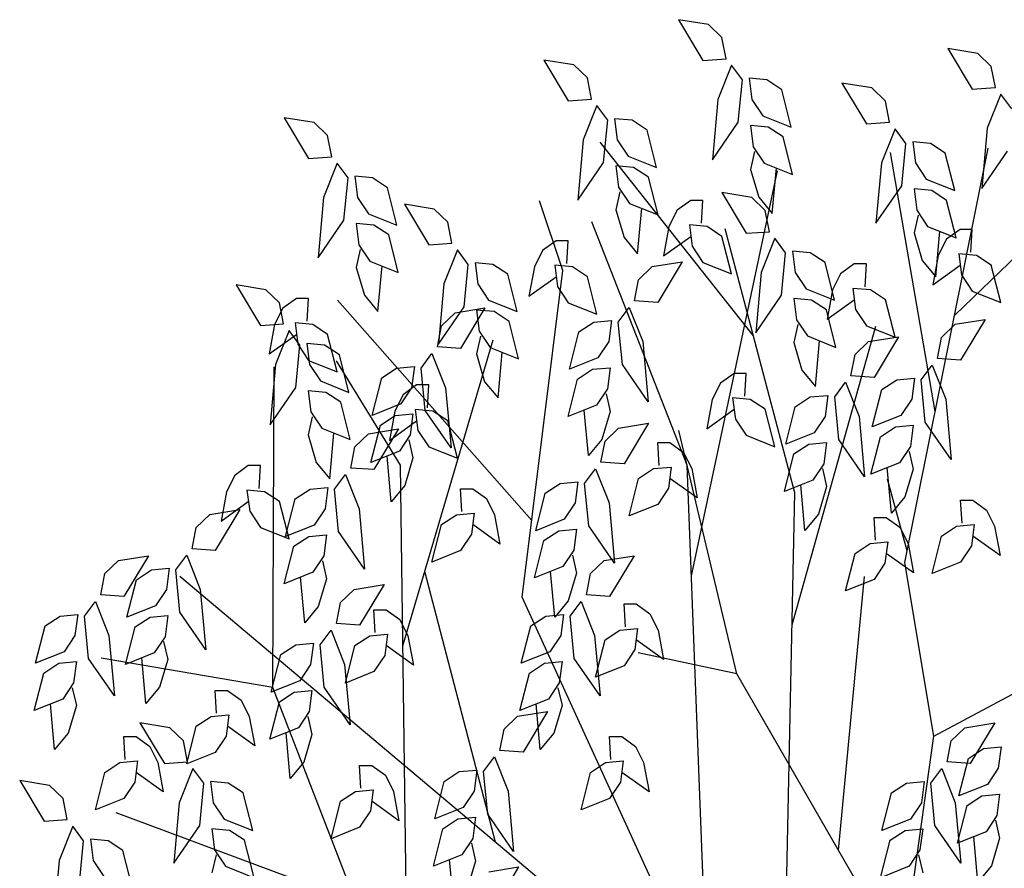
# Model space of a CAD drawing. Header units: metres. Extents: x -54 to 109, y -117 to 84.
# Tile 637 of 656: x 46.56 to 53.61, y 77.92 to 84.01. Entities that reach past the tile are written whole.
import ezdxf

# ---------------------------------------------------------------- set-up
doc = ezdxf.new("R2010")
doc.units = ezdxf.units.M
doc.layers.add('N-WE-GR-BOOM-SD', color=90, linetype='Continuous', lineweight=25)

# ---------------------------------------------------------------- blocks, each defined once
blk = doc.blocks.new('SGR-BOOM_S08_C_ZIJ-D')
at = {"extrusion": (0, 0, -1)}
for p, q in [((-0.4106, 9.4207), (-0.5534, 9.4402)), ((-0.5534, 9.4402), (-0.4365, 9.278)), ((-0.3456, 9.3688), (-0.4106, 9.4207)), ((-0.3262, 9.2844), (-0.3456, 9.3688)), ((0.8762, 9.3059), (0.7333, 9.3254)), ((0.7333, 9.3254), (0.8502, 9.1631)), ((0.9411, 9.254), (0.8762, 9.3059)), ((-1.054, 9.26), (-1.1968, 9.2795)), ((-1.1968, 9.2795), (-1.0799, 9.1172)), ((-0.989, 9.2081), (-1.054, 9.26)), ((-0.4365, 9.278), (-0.3262, 9.2844)), ((-0.3002, 9.2585), (-0.3651, 9.1222)), ((-0.2482, 9.2001), (-0.3002, 9.2585)), ((0.9606, 9.1696), (0.9411, 9.254)), ((-0.9695, 9.1237), (-0.989, 9.2081)), ((-0.2677, 9.0314), (-0.2482, 9.2001)), ((-0.2158, 9.2066), (-0.2028, 9.1222)), ((-0.1313, 9.2001), (-0.2158, 9.2066)), ((-0.0599, 9.1611), (-0.1313, 9.2001)), ((0.3707, 9.1681), (0.2278, 9.1876)), ((0.2278, 9.1876), (0.3447, 9.0254)), ((-0.0144, 9.0119), (-0.0599, 9.1611)), ((0.4356, 9.1162), (0.3707, 9.1681)), ((0.8502, 9.1631), (0.9606, 9.1696)), ((0.9866, 9.1437), (0.9217, 9.0074)), ((1.0386, 9.0853), (0.9866, 9.1437)), ((-1.0799, 9.1172), (-0.9695, 9.1237)), ((-0.9436, 9.0977), (-1.0085, 8.9615)), ((-0.8916, 9.0393), (-0.9436, 9.0977)), ((-0.3651, 9.1222), (-0.3911, 8.8821)), ((-0.2028, 9.1222), (-0.1508, 9.0573)), ((0.4551, 9.0319), (0.4356, 9.1162)), ((-0.1508, 9.0573), (-0.0144, 9.0119)), ((-2.2948, 9.0304), (-2.4377, 9.0498)), ((-2.4377, 9.0498), (-2.3208, 8.8876)), ((-2.2299, 8.9784), (-2.2948, 9.0304)), ((-0.9111, 8.8706), (-0.8916, 9.0393)), ((-0.8591, 9.0458), (-0.8462, 8.9615)), ((-0.7747, 9.0393), (-0.8591, 9.0458)), ((-0.7033, 9.0004), (-0.7747, 9.0393)), ((-0.3911, 8.8821), (-0.2677, 9.0314)), ((-0.2093, 9.0184), (-0.1963, 8.934)), ((-0.1248, 9.0119), (-0.2093, 9.0184)), ((0.3447, 9.0254), (0.4551, 9.0319)), ((-2.2104, 8.8941), (-2.2299, 8.9784)), ((-0.6578, 8.8511), (-0.7033, 9.0004)), ((-0.0534, 8.9729), (-0.1248, 9.0119)), ((0.4811, 9.0059), (0.4161, 8.8696)), ((0.533, 8.9475), (0.4811, 9.0059)), ((0.9217, 9.0074), (0.8957, 8.7673)), ((-1.0085, 8.9615), (-1.0345, 8.7214)), ((-0.1956, 8.1806), (-0.9282, 8.9521)), ((-0.8462, 8.9615), (-0.7942, 8.8966)), ((-0.008, 8.8237), (-0.0534, 8.9729)), ((0.5136, 8.7788), (0.533, 8.9475)), ((0.5655, 8.954), (0.5785, 8.8696)), ((0.6499, 8.9475), (0.5655, 8.954)), ((0.7214, 8.9086), (0.6499, 8.9475)), ((-0.1898, 8.9145), (-0.2093, 8.8432)), ((-0.1963, 8.934), (-0.1443, 8.8691)), ((0.6736, 7.8791), (0.4588, 8.9106)), ((0.5287, 7.278), (0.9265, 8.9283)), ((0.7668, 8.7593), (0.7214, 8.9086)), ((0.8957, 8.7673), (1.0191, 8.9165)), ((-2.3208, 8.8876), (-2.2104, 8.8941)), ((-2.1844, 8.8681), (-2.2493, 8.7318)), ((-2.1324, 8.8097), (-2.1844, 8.8681)), ((-1.0345, 8.7214), (-0.9111, 8.8706)), ((-0.7942, 8.8966), (-0.6578, 8.8511)), ((-0.1443, 8.8691), (-0.008, 8.8237)), ((0.4161, 8.8696), (0.3902, 8.6295)), ((0.5785, 8.8696), (0.6304, 8.8047)), ((-0.8527, 8.8576), (-0.8397, 8.7733)), ((-0.7682, 8.8511), (-0.8527, 8.8576)), ((-0.6968, 8.8122), (-0.7682, 8.8511)), ((-0.4919, 7.2241), (-0.0804, 8.8378)), ((-0.2093, 8.8432), (-0.1703, 8.7328)), ((-0.1054, 8.6679), (-0.0859, 8.8496)), ((-2.1519, 8.641), (-2.1324, 8.8097)), ((-2.1, 8.8162), (-2.087, 8.7318)), ((-2.0156, 8.8097), (-2.1, 8.8162)), ((-1.9441, 8.7708), (-2.0156, 8.8097)), ((-0.6513, 8.663), (-0.6968, 8.8122)), ((0.6304, 8.8047), (0.7668, 8.7593)), ((-1.8987, 8.6215), (-1.9441, 8.7708)), ((-0.8332, 8.7538), (-0.8527, 8.6824)), ((-0.8397, 8.7733), (-0.7877, 8.7084)), ((-0.2038, 8.7318), (-0.3466, 8.7513)), ((-0.3466, 8.7513), (-0.2297, 8.5891)), ((0.3902, 8.6295), (0.5136, 8.7788)), ((0.572, 8.7658), (0.585, 8.6814)), ((0.6564, 8.7593), (0.572, 8.7658)), ((0.7278, 8.7204), (0.6564, 8.7593)), ((0.7662, 8.2636), (1.4142, 8.7818)), ((-2.2493, 8.7318), (-2.2753, 8.4917)), ((-2.087, 8.7318), (-2.035, 8.6669)), ((-1.7203, 8.6859), (-1.8632, 8.7054)), ((-1.8632, 8.7054), (-1.7463, 8.5431)), ((-1.1065, 8.4412), (-1.2173, 8.7182)), ((-0.7877, 8.7084), (-0.6513, 8.663)), ((-0.495, 8.7199), (-0.5599, 8.6809)), ((-0.4365, 8.7199), (-0.495, 8.7199)), ((-0.443, 8.629), (-0.4365, 8.7199)), ((-0.1388, 8.6799), (-0.2038, 8.7318)), ((-0.1703, 8.7328), (-0.1054, 8.6679)), ((0.7733, 8.5711), (0.7278, 8.7204)), ((-2.035, 8.6669), (-1.8987, 8.6215)), ((-1.6554, 8.634), (-1.7203, 8.6859)), ((-0.8527, 8.6824), (-0.8137, 8.5721)), ((-0.7488, 8.5072), (-0.7293, 8.6889)), ((-0.5599, 8.6809), (-0.5989, 8.616)), ((-0.1194, 8.5956), (-0.1388, 8.6799)), ((0.585, 8.6814), (0.6369, 8.6165)), ((-2.2753, 8.4917), (-2.1519, 8.641)), ((-2.0935, 8.628), (-2.0805, 8.5436)), ((-2.0091, 8.6215), (-2.0935, 8.628)), ((-1.6359, 8.5496), (-1.6554, 8.634)), ((-0.5125, 7.6652), (-0.9679, 8.6351)), ((0.5915, 8.662), (0.572, 8.5906)), ((-1.9376, 8.5826), (-2.0091, 8.6215)), ((-0.5989, 8.616), (-0.6249, 8.4992)), ((-0.5015, 8.6225), (-0.4885, 8.5382)), ((-0.4171, 8.616), (-0.5015, 8.6225)), ((-0.3456, 8.5771), (-0.4171, 8.616)), ((0.0021, 7.5549), (-0.3305, 8.6074)), ((-0.2297, 8.5891), (-0.1194, 8.5956)), ((0.572, 8.5906), (0.611, 8.4802)), ((0.6369, 8.6165), (0.7733, 8.5711)), ((0.6759, 8.4154), (0.6954, 8.5971)), ((0.7918, 8.605), (0.7268, 8.5661)), ((0.8502, 8.605), (0.7918, 8.605)), ((0.8437, 8.5142), (0.8502, 8.605)), ((-1.8922, 8.4333), (-1.9376, 8.5826)), ((-1.7463, 8.5431), (-1.6359, 8.5496)), ((-1.1384, 8.5591), (-1.2033, 8.5202)), ((-1.0799, 8.5591), (-1.1384, 8.5591)), ((-1.0864, 8.4683), (-1.0799, 8.5591)), ((-0.8137, 8.5721), (-0.7488, 8.5072)), ((-0.6249, 8.4992), (-0.495, 8.5771)), ((-0.3002, 8.4278), (-0.3456, 8.5771)), ((-0.0934, 8.5696), (-0.1583, 8.4333)), ((-0.0414, 8.5112), (-0.0934, 8.5696)), ((0.7268, 8.5661), (0.6879, 8.5012)), ((-2.074, 8.5242), (-2.0935, 8.4528)), ((-2.0805, 8.5436), (-2.0285, 8.4787)), ((-1.6099, 8.5237), (-1.6749, 8.3874)), ((-1.558, 8.4653), (-1.6099, 8.5237)), ((-1.2033, 8.5202), (-1.2423, 8.4553)), ((-0.4885, 8.5382), (-0.4365, 8.4733)), ((-0.0609, 8.3425), (-0.0414, 8.5112)), ((-0.009, 8.5177), (0.004, 8.4333)), ((0.0755, 8.5112), (-0.009, 8.5177)), ((0.1469, 8.4723), (0.0755, 8.5112)), ((-2.0285, 8.4787), (-1.8922, 8.4333)), ((-1.5255, 8.4718), (-1.5125, 8.3874)), ((-1.4411, 8.4653), (-1.5255, 8.4718)), ((-0.6788, 8.4563), (-0.536, 8.4758)), ((-0.536, 8.4758), (-0.6528, 8.3135)), ((-0.4365, 8.4733), (-0.3002, 8.4278)), ((0.1924, 8.323), (0.1469, 8.4723)), ((0.611, 8.4802), (0.6759, 8.4154)), ((0.6879, 8.5012), (0.6619, 8.3844)), ((0.7853, 8.5077), (0.7983, 8.4233)), ((0.8697, 8.5012), (0.7853, 8.5077)), ((0.9411, 8.4623), (0.8697, 8.5012)), ((-2.0935, 8.4528), (-2.0545, 8.3425)), ((-1.9896, 8.2776), (-1.9701, 8.4593)), ((-1.5775, 8.2965), (-1.558, 8.4653)), ((-1.3697, 8.4263), (-1.4411, 8.4653)), ((-1.3005, 7.1395), (-1.1065, 8.4412)), ((-1.2423, 8.4553), (-1.2683, 8.3385)), ((-1.1449, 8.4618), (-1.1319, 8.3774)), ((-1.0605, 8.4553), (-1.1449, 8.4618)), ((-0.989, 8.4164), (-1.0605, 8.4553)), ((-0.7438, 8.4044), (-0.6788, 8.4563)), ((-0.1583, 8.4333), (-0.1843, 8.1932)), ((0.004, 8.4333), (0.056, 8.3684)), ((0.2863, 8.4673), (0.2213, 8.4283)), ((0.3447, 8.4673), (0.2863, 8.4673)), ((0.3382, 8.3764), (0.3447, 8.4673)), ((0.6619, 8.3844), (0.7918, 8.4623)), ((0.9866, 8.313), (0.9411, 8.4623)), ((-1.3242, 8.2771), (-1.3697, 8.4263)), ((-1.2683, 8.3385), (-1.1384, 8.4164)), ((-0.9436, 8.2671), (-0.989, 8.4164)), ((-0.7632, 8.32), (-0.7438, 8.4044)), ((0.2213, 8.4283), (0.1824, 8.3634)), ((0.7983, 8.4233), (0.8502, 8.3584)), ((-2.5246, 8.3644), (-2.6674, 8.3839)), ((-2.6674, 8.3839), (-2.5505, 8.2217)), ((-2.4596, 8.3125), (-2.5246, 8.3644)), ((-1.6749, 8.3874), (-1.7009, 8.1473)), ((-1.5125, 8.3874), (-1.4606, 8.3225)), ((-1.1319, 8.3774), (-1.0799, 8.3125)), ((0.056, 8.3684), (0.1924, 8.323)), ((0.1824, 8.3634), (0.1564, 8.2466)), ((0.2798, 8.3699), (0.2928, 8.2856)), ((0.3642, 8.3634), (0.2798, 8.3699)), ((0.4356, 8.3245), (0.3642, 8.3634)), ((0.8502, 8.3584), (0.9866, 8.313)), ((-2.4402, 8.2282), (-2.4596, 8.3125)), ((-2.3792, 8.3295), (-2.4441, 8.2906)), ((-2.3208, 8.3295), (-2.3792, 8.3295)), ((-2.3273, 8.2386), (-2.3208, 8.3295)), ((-1.2549, 7.4456), (-2.1828, 8.3233)), ((-2.0545, 8.3425), (-1.9896, 8.2776)), ((-1.4606, 8.3225), (-1.3242, 8.2771)), ((-1.0799, 8.3125), (-0.9436, 8.2671)), ((-0.6528, 8.3135), (-0.7632, 8.32)), ((-0.1843, 8.1932), (-0.0609, 8.3425)), ((-0.0025, 8.3295), (0.0105, 8.2451)), ((0.082, 8.323), (-0.0025, 8.3295)), ((0.1534, 8.2841), (0.082, 8.323)), ((0.1564, 8.2466), (0.2863, 8.3245)), ((0.4811, 8.1752), (0.4356, 8.3245)), ((-2.4441, 8.2906), (-2.4831, 8.2257)), ((-1.7009, 8.1473), (-1.5775, 8.2965)), ((-1.6209, 8.2726), (-1.4781, 8.2921)), ((-1.4781, 8.2921), (-1.595, 8.1298)), ((-1.519, 8.2836), (-1.506, 8.1992)), ((-1.4346, 8.2771), (-1.519, 8.2836)), ((-1.3632, 8.2381), (-1.4346, 8.2771)), ((-0.8412, 8.2356), (-0.7892, 8.294)), ((-0.7892, 8.294), (-0.7243, 8.1578)), ((0.1988, 8.1348), (0.1534, 8.2841)), ((0.2928, 8.2856), (0.3447, 8.2207)), ((-1.6859, 8.2207), (-1.6209, 8.2726)), ((-1.3177, 8.0889), (-1.3632, 8.2381)), ((-1.0295, 8.1967), (-0.9581, 8.2356)), ((-0.9581, 8.2356), (-0.8736, 8.2421)), ((-0.8736, 8.2421), (-0.8866, 8.1578)), ((-0.8217, 8.0669), (-0.8412, 8.2356)), ((0.0105, 8.2451), (0.0625, 8.1802)), ((0.7688, 8.2267), (0.9117, 8.2461)), ((0.9117, 8.2461), (0.7948, 8.0839)), ((-2.5505, 8.2217), (-2.4402, 8.2282)), ((-2.4831, 8.2257), (-2.5091, 8.1088)), ((-2.4142, 8.2022), (-2.4791, 8.0659)), ((-2.3622, 8.1438), (-2.4142, 8.2022)), ((-2.3857, 8.2321), (-2.3727, 8.1478)), ((-2.3013, 8.2257), (-2.3857, 8.2321)), ((-2.2299, 8.1867), (-2.3013, 8.2257)), ((-1.7053, 8.1363), (-1.6859, 8.2207)), ((-1.506, 8.1992), (-1.4541, 8.1343)), ((-1.0749, 8.0474), (-1.0295, 8.1967)), ((-0.011, 7.029), (0.3901, 8.2196)), ((0.017, 8.2257), (-0.0025, 8.1543)), ((0.3447, 8.2207), (0.4811, 8.1752)), ((0.7039, 8.1747), (0.7688, 8.2267)), ((-2.5091, 8.1088), (-2.3792, 8.1867)), ((-2.1844, 8.0375), (-2.2299, 8.1867)), ((-1.8706, 6.9454), (-1.4391, 8.1643)), ((-1.4995, 8.1797), (-1.519, 8.1084)), ((-0.8866, 8.1578), (-0.9386, 8.0929)), ((-0.7243, 8.1578), (-0.6983, 7.9177)), ((0.0625, 8.1802), (0.1988, 8.1348)), ((0.1014, 7.9791), (0.1209, 8.1608)), ((0.2903, 8.1059), (0.3552, 8.1578)), ((0.3552, 8.1578), (0.4981, 8.1772)), ((0.4981, 8.1772), (0.3812, 8.015)), ((0.6844, 8.0904), (0.7039, 8.1747)), ((-2.3817, 7.9751), (-2.3622, 8.1438)), ((-2.3727, 8.1478), (-2.3208, 8.0829)), ((-2.3298, 8.1503), (-2.3168, 8.0659)), ((-2.2453, 8.1438), (-2.3298, 8.1503)), ((-2.1739, 8.1049), (-2.2453, 8.1438)), ((-1.595, 8.1298), (-1.7053, 8.1363)), ((-1.4541, 8.1343), (-1.3177, 8.0889)), ((-0.0025, 8.1543), (0.0365, 8.044)), ((-2.3208, 8.0829), (-2.1844, 8.0375)), ((-1.8825, 7.6657), (-2.1874, 8.0812)), ((-2.1284, 7.9556), (-2.1739, 8.1049)), ((-1.7833, 8.0519), (-1.7313, 8.1103)), ((-1.7313, 8.1103), (-1.6664, 7.9741)), ((-1.519, 8.1084), (-1.4801, 7.998)), ((-1.4151, 7.9331), (-1.3956, 8.1148)), ((-0.9386, 8.0929), (-1.0749, 8.0474)), ((0.2708, 8.0215), (0.2903, 8.1059)), ((0.7948, 8.0839), (0.6844, 8.0904)), ((-2.4791, 8.0659), (-2.5051, 7.8258)), ((-2.4922, 6.7795), (-2.4854, 8.0572)), ((-2.3168, 8.0659), (-2.2648, 8.001)), ((-1.9716, 8.013), (-1.9002, 8.0519)), ((-1.9002, 8.0519), (-1.8157, 8.0584)), ((-1.8157, 8.0584), (-1.8287, 7.9741)), ((-1.7638, 7.8832), (-1.7833, 8.0519)), ((-1.036, 8.0085), (-0.9645, 8.0474)), ((-0.9645, 8.0474), (-0.8801, 8.0539)), ((-0.8801, 8.0539), (-0.8931, 7.9696)), ((-0.6983, 7.9177), (-0.8217, 8.0669)), ((0.0365, 8.044), (0.1014, 7.9791)), ((0.6065, 8.006), (0.6584, 8.0644)), ((0.6584, 8.0644), (0.7234, 7.9281)), ((-2.2648, 8.001), (-2.1284, 7.9556)), ((-2.0171, 7.8637), (-1.9716, 8.013)), ((-1.0814, 7.8593), (-1.036, 8.0085)), ((-0.2882, 8.031), (-0.3531, 7.992)), ((-0.2297, 8.031), (-0.2882, 8.031)), ((-0.2362, 7.9401), (-0.2297, 8.031)), ((0.3812, 8.015), (0.2708, 8.0215)), ((0.4181, 7.9671), (0.4896, 8.006)), ((0.4896, 8.006), (0.574, 8.0125)), ((0.574, 8.0125), (0.561, 7.9281)), ((0.6259, 7.8373), (0.6065, 8.006)), ((-2.5051, 7.8258), (-2.3817, 7.9751)), ((-2.3233, 7.9621), (-2.3103, 7.8777)), ((-2.2388, 7.9556), (-2.3233, 7.9621)), ((-1.8287, 7.9741), (-1.8807, 7.9092)), ((-1.8048, 7.9851), (-1.8697, 7.9461)), ((-1.7463, 7.9851), (-1.8048, 7.9851)), ((-1.7528, 7.8942), (-1.7463, 7.9851)), ((-1.6664, 7.9741), (-1.6404, 7.734)), ((-1.4801, 7.998), (-1.4151, 7.9331)), ((-0.8931, 7.9696), (-0.9451, 7.9047)), ((-0.3531, 7.992), (-0.3921, 7.9271)), ((0.1929, 7.9371), (0.2448, 7.9955)), ((0.2448, 7.9955), (0.3097, 7.8593)), ((0.3727, 7.8178), (0.4181, 7.9671)), ((-2.1674, 7.9167), (-2.2388, 7.9556)), ((-1.8697, 7.9461), (-1.9087, 7.8812)), ((-0.8996, 7.9501), (-0.8801, 7.8787)), ((-0.3921, 7.9271), (-0.4181, 7.8103)), ((-0.2947, 7.9336), (-0.2817, 7.8493)), ((-0.2103, 7.9271), (-0.2947, 7.9336)), ((-0.1388, 7.8882), (-0.2103, 7.9271)), ((0.0045, 7.8982), (0.076, 7.9371)), ((0.076, 7.9371), (0.1604, 7.9436)), ((0.1604, 7.9436), (0.1474, 7.8593)), ((0.2123, 7.7684), (0.1929, 7.9371)), ((0.561, 7.9281), (0.5091, 7.8632)), ((0.7234, 7.9281), (0.7493, 7.688)), ((-2.122, 7.7674), (-2.1674, 7.9167)), ((-1.8807, 7.9092), (-2.0171, 7.8637)), ((-1.9087, 7.8812), (-1.9346, 7.7644)), ((-1.8112, 7.8877), (-1.7983, 7.8033)), ((-1.7268, 7.8812), (-1.8112, 7.8877)), ((-1.6404, 7.734), (-1.7638, 7.8832)), ((-1.6554, 7.8423), (-1.7268, 7.8812)), ((-0.9451, 7.9047), (-1.0814, 7.8593)), ((-0.984, 7.7035), (-1.0035, 7.8852)), ((-0.4181, 7.8103), (-0.2882, 7.8882)), ((-0.0934, 7.7389), (-0.1388, 7.8882)), ((-0.0409, 7.7489), (0.0045, 7.8982)), ((-2.3038, 7.8583), (-2.3233, 7.7869)), ((-2.3103, 7.8777), (-2.2583, 7.8128)), ((-1.9781, 7.8248), (-1.9067, 7.8637)), ((-1.9346, 7.7644), (-1.8048, 7.8423)), ((-1.9067, 7.8637), (-1.8222, 7.8702)), ((-1.8222, 7.8702), (-1.8352, 7.7859)), ((-1.6099, 7.693), (-1.6554, 7.8423)), ((-0.8801, 7.8787), (-0.9191, 7.7684)), ((-0.2817, 7.8493), (-0.2297, 7.7844)), ((0.1474, 7.8593), (0.0954, 7.7944)), ((0.3097, 7.8593), (0.3357, 7.6191)), ((0.5091, 7.8632), (0.3727, 7.8178)), ((-2.2583, 7.8128), (-2.122, 7.7674)), ((-2.0345, 7.7904), (-1.8917, 7.8098)), ((-2.0235, 7.6756), (-1.9781, 7.8248)), ((-1.8917, 7.8098), (-2.0086, 7.6476)), ((-1.7983, 7.8033), (-1.7463, 7.7385)), ((-0.9046, 7.7614), (-0.8397, 7.8133)), ((-0.8397, 7.8133), (-0.6968, 7.8328)), ((-0.6968, 7.8328), (-0.8137, 7.6706)), ((-0.275, 6.8348), (-0.5522, 7.8042)), ((0.4116, 7.7789), (0.4831, 7.8178)), ((0.4831, 7.8178), (0.5675, 7.8243)), ((0.5675, 7.8243), (0.5545, 7.7399)), ((0.7493, 7.688), (0.6259, 7.8373)), ((-2.3233, 7.7869), (-2.2843, 7.6766)), ((-2.2194, 7.6117), (-2.1999, 7.7934)), ((-2.0995, 7.7385), (-2.0345, 7.7904)), ((-1.8352, 7.7859), (-1.8872, 7.721)), ((-1.8417, 7.7664), (-1.8222, 7.695)), ((-0.9191, 7.7684), (-0.984, 7.7035)), ((-0.2297, 7.7844), (-0.0934, 7.7389)), ((0.0954, 7.7944), (-0.0409, 7.7489)), ((0.3357, 7.6191), (0.2123, 7.7684)), ((0.3662, 7.6296), (0.4116, 7.7789)), ((-2.119, 7.6541), (-2.0995, 7.7385)), ((-1.7463, 7.7385), (-1.6099, 7.693)), ((-0.9241, 7.6771), (-0.9046, 7.7614)), ((-0.6464, 7.6646), (-0.6528, 7.7554)), ((-0.6528, 7.7554), (-0.5944, 7.7554)), ((-0.5944, 7.7554), (-0.5295, 7.7165)), ((-0.002, 7.71), (0.0695, 7.7489)), ((0.0695, 7.7489), (0.1539, 7.7554)), ((0.1539, 7.7554), (0.1409, 7.6711)), ((0.5545, 7.7399), (0.5026, 7.6751)), ((-1.8872, 7.721), (-2.0235, 7.6756)), ((-1.9261, 7.5198), (-1.9456, 7.7015)), ((-1.8222, 7.695), (-1.8612, 7.5847)), ((-0.5295, 7.7165), (-0.4905, 7.6516)), ((-0.0474, 7.5607), (-0.002, 7.71)), ((0.548, 7.7205), (0.5675, 7.6491)), ((-2.609, 7.6636), (-2.6739, 7.6246)), ((-2.5505, 7.6636), (-2.609, 7.6636)), ((-2.557, 7.5727), (-2.5505, 7.6636)), ((-2.2843, 7.6766), (-2.2194, 7.6117)), ((-2.0086, 7.6476), (-2.119, 7.6541)), ((-1.8448, 5.3864), (-1.8825, 7.6657)), ((-1.002, 7.5927), (-0.9501, 7.6511)), ((-0.9501, 7.6511), (-0.8851, 7.5148)), ((-0.8137, 7.6706), (-0.9241, 7.6771)), ((-0.7438, 7.6127), (-0.6723, 7.6516)), ((-0.6723, 7.6516), (-0.5879, 7.6581)), ((-0.5879, 7.6581), (-0.6009, 7.5737)), ((-0.4125, 5.5213), (-0.5125, 7.6652)), ((-0.4905, 7.6516), (-0.4645, 7.5348)), ((0.1409, 7.6711), (0.089, 7.6062)), ((0.1344, 7.6516), (0.1539, 7.5802)), ((0.5026, 7.6751), (0.3662, 7.6296)), ((0.4636, 7.4739), (0.4441, 7.6556)), ((0.5675, 7.6491), (0.5285, 7.5388)), ((-2.6739, 7.6246), (-2.7129, 7.5597)), ((-2.1969, 7.5697), (-2.1449, 7.6281)), ((-2.1449, 7.6281), (-2.08, 7.4919)), ((-0.7892, 7.4634), (-0.7438, 7.6127)), ((-0.4645, 7.5348), (-0.5944, 7.6127)), ((0.089, 7.6062), (-0.0474, 7.5607)), ((0.5398, 7.324), (0.4455, 7.6103)), ((-2.3852, 7.5308), (-2.3138, 7.5697)), ((-2.3138, 7.5697), (-2.2294, 7.5762)), ((-2.2294, 7.5762), (-2.2423, 7.4919)), ((-2.1774, 7.401), (-2.1969, 7.5697)), ((-1.8612, 7.5847), (-1.9261, 7.5198)), ((-1.5885, 7.4809), (-1.595, 7.5717)), ((-1.595, 7.5717), (-1.5365, 7.5717)), ((-1.5365, 7.5717), (-1.4716, 7.5328)), ((-1.1903, 7.5538), (-1.1189, 7.5927)), ((-1.1189, 7.5927), (-1.0345, 7.5992)), ((-1.0345, 7.5992), (-1.0475, 7.5148)), ((-0.9825, 7.424), (-1.002, 7.5927)), ((-0.6009, 7.5737), (-0.6528, 7.5088)), ((0.05, 7.405), (0.0305, 7.5867)), ((0.1539, 7.5802), (0.1149, 7.4699)), ((-2.7129, 7.5597), (-2.7389, 7.4429)), ((-2.6155, 7.5662), (-2.6025, 7.4819)), ((-2.5311, 7.5597), (-2.6155, 7.5662)), ((-2.4596, 7.5208), (-2.5311, 7.5597)), ((-2.4307, 7.3815), (-2.3852, 7.5308)), ((-1.4716, 7.5328), (-1.4326, 7.4679)), ((-1.2358, 7.4045), (-1.1903, 7.5538)), ((-0.0672, 4.785), (0.0021, 7.5549)), ((0.5285, 7.5388), (0.4636, 7.4739)), ((-2.7389, 7.4429), (-2.609, 7.5208)), ((-2.4142, 7.3715), (-2.4596, 7.5208)), ((-2.2423, 7.4919), (-2.2943, 7.427)), ((-2.08, 7.4919), (-2.054, 7.2517)), ((-1.0475, 7.5148), (-1.0994, 7.4499)), ((-0.8851, 7.5148), (-0.8591, 7.2747)), ((-0.6528, 7.5088), (-0.7892, 7.4634)), ((0.8013, 7.4349), (0.7948, 7.5258)), ((0.7948, 7.5258), (0.8532, 7.5258)), ((0.8532, 7.5258), (0.9182, 7.4869)), ((-2.8578, 7.417), (-2.7928, 7.4689)), ((-2.7928, 7.4689), (-2.65, 7.4884)), ((-2.65, 7.4884), (-2.7668, 7.3261)), ((-2.6025, 7.4819), (-2.5505, 7.417)), ((-1.6859, 7.429), (-1.6144, 7.4679)), ((-1.6144, 7.4679), (-1.53, 7.4744)), ((-1.53, 7.4744), (-1.543, 7.39)), ((-1.4326, 7.4679), (-1.4066, 7.3511)), ((-1.0994, 7.4499), (-1.2358, 7.4045)), ((0.1149, 7.4699), (0.05, 7.405)), ((0.3877, 7.3661), (0.3812, 7.4569)), ((0.3812, 7.4569), (0.4396, 7.4569)), ((0.4396, 7.4569), (0.5046, 7.418)), ((0.9182, 7.4869), (0.9571, 7.422)), ((-2.8772, 7.3326), (-2.8578, 7.417)), ((-2.5505, 7.417), (-2.4142, 7.3715)), ((-2.2943, 7.427), (-2.4307, 7.3815)), ((-1.7313, 7.2797), (-1.6859, 7.429)), ((-1.4066, 7.3511), (-1.5365, 7.429)), ((-1.1254, 7.4045), (-1.041, 7.411)), ((-1.041, 7.411), (-1.054, 7.3266)), ((-0.8591, 7.2747), (-0.9825, 7.424)), ((0.5046, 7.418), (0.5435, 7.3531)), ((0.6673, 6.5856), (2.5242, 7.4165)), ((0.7039, 7.383), (0.7753, 7.422)), ((0.7753, 7.422), (0.8597, 7.4285)), ((0.8597, 7.4285), (0.8467, 7.3441)), ((0.9571, 7.422), (0.9831, 7.3052)), ((-2.3917, 7.3426), (-2.3203, 7.3815)), ((-2.3203, 7.3815), (-2.2358, 7.388)), ((-2.2358, 7.388), (-2.2488, 7.3037)), ((-2.054, 7.2517), (-2.1774, 7.401)), ((-1.543, 7.39), (-1.595, 7.3251)), ((-1.1968, 7.3656), (-1.1254, 7.4045)), ((0.6584, 7.2338), (0.7039, 7.383)), ((0.9831, 7.3052), (0.8532, 7.383)), ((-2.7668, 7.3261), (-2.8772, 7.3326)), ((-2.4372, 7.1933), (-2.3917, 7.3426)), ((-1.2423, 7.2163), (-1.1968, 7.3656)), ((0.2903, 7.3141), (0.3617, 7.3531)), ((0.3617, 7.3531), (0.4461, 7.3596)), ((0.4461, 7.3596), (0.4331, 7.2752)), ((0.5435, 7.3531), (0.5695, 7.2363)), ((0.8467, 7.3441), (0.7948, 7.2792)), ((-3.2294, 7.2852), (-3.0865, 7.3047)), ((-3.0865, 7.3047), (-3.2034, 7.1424)), ((-2.9552, 7.2482), (-2.9032, 7.3067)), ((-2.9032, 7.3067), (-2.8383, 7.1704)), ((-2.2488, 7.3037), (-2.3008, 7.2388)), ((-1.595, 7.3251), (-1.7313, 7.2797)), ((-1.054, 7.3266), (-1.1059, 7.2617)), ((-1.0605, 7.3072), (-1.041, 7.2358)), ((-0.9086, 7.2852), (-0.7657, 7.3047)), ((-0.7657, 7.3047), (-0.8826, 7.1424)), ((0.2448, 7.1649), (0.2903, 7.3141)), ((0.5695, 7.2363), (0.4396, 7.3141)), ((-3.2943, 7.2333), (-3.2294, 7.2852)), ((-3.0721, 7.2482), (-2.9876, 7.2547)), ((-2.9876, 7.2547), (-3.0006, 7.1704)), ((-2.2553, 7.2842), (-2.2358, 7.2128)), ((-1.1059, 7.2617), (-1.2423, 7.2163)), ((-0.9735, 7.2333), (-0.9086, 7.2852)), ((0.4331, 7.2752), (0.3812, 7.2103)), ((0.6673, 6.5856), (0.5287, 7.278)), ((0.7948, 7.2792), (0.6584, 7.2338)), ((-3.3138, 7.1489), (-3.2943, 7.2333)), ((-3.1435, 7.2093), (-3.0721, 7.2482)), ((-2.9357, 7.0795), (-2.9552, 7.2482)), ((-1.1619, 5.9763), (-2.9357, 7.2226)), ((-2.3008, 7.2388), (-2.4372, 7.1933)), ((-2.3397, 7.0376), (-2.3592, 7.2193)), ((-1.4276, 6.163), (-1.7656, 7.2418)), ((-1.1449, 7.0606), (-1.1644, 7.2423)), ((-1.041, 7.2358), (-1.0799, 7.1254)), ((-0.993, 7.1489), (-0.9735, 7.2333)), ((0.2114, 6.1317), (0.3347, 7.2226)), ((-3.1889, 7.0601), (-3.1435, 7.2093)), ((-2.2358, 7.2128), (-2.2748, 7.1025)), ((-2.1035, 7.1704), (-1.9606, 7.1898)), ((-1.9606, 7.1898), (-2.0775, 7.0276)), ((0.3812, 7.2103), (0.2448, 7.1649)), ((-3.2034, 7.1424), (-3.3138, 7.1489)), ((-3.0006, 7.1704), (-3.0526, 7.1055)), ((-2.8383, 7.1704), (-2.8123, 6.9303)), ((-2.1684, 7.1185), (-2.1035, 7.1704)), ((-0.3582, 5.4223), (-1.3005, 7.1395)), ((-0.8826, 7.1424), (-0.993, 7.1489)), ((-3.3918, 7.0645), (-3.3398, 7.1229)), ((-3.3398, 7.1229), (-3.2749, 6.9867)), ((-3.0526, 7.1055), (-3.1889, 7.0601)), ((-2.2748, 7.1025), (-2.3397, 7.0376)), ((-2.1879, 7.0341), (-2.1684, 7.1185)), ((-1.0799, 7.1254), (-1.1449, 7.0606)), ((-1.0709, 7.0645), (-1.019, 7.1229)), ((-1.019, 7.1229), (-0.9541, 6.9867)), ((-0.8072, 7.0216), (-0.8137, 7.1125)), ((-0.8137, 7.1125), (-0.7552, 7.1125)), ((-0.7552, 7.1125), (-0.6903, 7.0735)), ((-3.5801, 7.0256), (-3.5086, 7.0645)), ((-3.5086, 7.0645), (-3.4242, 7.071)), ((-3.4242, 7.071), (-3.4372, 6.9867)), ((-3.3723, 6.8958), (-3.3918, 7.0645)), ((-3.15, 7.0211), (-3.0785, 7.0601)), ((-3.0785, 7.0601), (-2.9941, 7.0665)), ((-2.9941, 7.0665), (-3.0071, 6.9822)), ((-2.8123, 6.9303), (-2.9357, 7.0795)), ((-2.0021, 6.9987), (-2.0086, 7.0895)), ((-2.0086, 7.0895), (-1.9501, 7.0895)), ((-1.9501, 7.0895), (-1.8852, 7.0506)), ((-1.2593, 7.0256), (-1.1878, 7.0645)), ((-1.1878, 7.0645), (-1.1034, 7.071)), ((-1.1034, 7.071), (-1.1164, 6.9867)), ((-1.0515, 6.8958), (-1.0709, 7.0645)), ((-0.6903, 7.0735), (-0.6513, 7.0086)), ((-3.6255, 6.8763), (-3.5801, 7.0256)), ((-3.1954, 6.8719), (-3.15, 7.0211)), ((-2.0775, 7.0276), (-2.1879, 7.0341)), ((-1.8852, 7.0506), (-1.8462, 6.9857)), ((-1.3047, 6.8763), (-1.2593, 7.0256)), ((-3.4372, 6.9867), (-3.4892, 6.9218)), ((-3.2749, 6.9867), (-3.2489, 6.7466)), ((-3.0071, 6.9822), (-3.0591, 6.9173)), ((-2.2658, 6.9497), (-2.2139, 7.0081)), ((-2.2139, 7.0081), (-2.1489, 6.8719)), ((-2.0995, 6.9467), (-2.028, 6.9857)), ((-2.028, 6.9857), (-1.9436, 6.9922)), ((-1.9436, 6.9922), (-1.9566, 6.9078)), ((-1.8462, 6.9857), (-1.8202, 6.8689)), ((-1.1164, 6.9867), (-1.1684, 6.9218)), ((-0.9541, 6.9867), (-0.9281, 6.7466)), ((-0.9046, 6.9697), (-0.8332, 7.0086)), ((-0.8332, 7.0086), (-0.7488, 7.0151)), ((-0.7488, 7.0151), (-0.7617, 6.9308)), ((-0.6513, 7.0086), (-0.6254, 6.8918)), ((-3.0136, 6.9627), (-2.9941, 6.8913)), ((-2.4541, 6.9108), (-2.3827, 6.9497)), ((-2.3827, 6.9497), (-2.2983, 6.9562)), ((-2.2983, 6.9562), (-2.3113, 6.8719)), ((-2.2463, 6.781), (-2.2658, 6.9497)), ((-2.1449, 6.7975), (-2.0995, 6.9467)), ((-1.8202, 6.8689), (-1.9501, 6.9467)), ((-0.9501, 6.8204), (-0.9046, 6.9697)), ((-0.6254, 6.8918), (-0.7552, 6.9697)), ((-3.4892, 6.9218), (-3.6255, 6.8763)), ((-3.0591, 6.9173), (-3.1954, 6.8719)), ((-2.4996, 6.7615), (-2.4541, 6.9108)), ((-1.9566, 6.9078), (-2.0086, 6.8429)), ((-1.1684, 6.9218), (-1.3047, 6.8763)), ((-0.7617, 6.9308), (-0.8137, 6.8659)), ((-0.275, 6.8348), (-0.7462, 6.9179)), ((-3.5866, 6.8374), (-3.5151, 6.8763)), ((-3.5151, 6.8763), (-3.4307, 6.8828)), ((-3.4307, 6.8828), (-3.4437, 6.7985)), ((-3.2489, 6.7466), (-3.3723, 6.8958)), ((-2.4922, 6.7795), (-3.3116, 6.8968)), ((-3.098, 6.7161), (-3.1175, 6.8978)), ((-2.9941, 6.8913), (-3.0331, 6.781)), ((-2.3113, 6.8719), (-2.3632, 6.807)), ((-2.1489, 6.8719), (-2.123, 6.6317)), ((-1.2658, 6.8374), (-1.1943, 6.8763)), ((-1.1943, 6.8763), (-1.1099, 6.8828)), ((-1.1099, 6.8828), (-1.1229, 6.7985)), ((-0.9281, 6.7466), (-1.0515, 6.8958)), ((-0.8137, 6.8659), (-0.9501, 6.8204)), ((-3.632, 6.6882), (-3.5866, 6.8374)), ((-2.0086, 6.8429), (-2.1449, 6.7975)), ((-1.3112, 6.6882), (-1.2658, 6.8374)), ((0.5154, 5.6921), (-0.275, 6.8348)), ((-3.4437, 6.7985), (-3.4957, 6.7336)), ((-2.3632, 6.807), (-2.4996, 6.7615)), ((-1.1229, 6.7985), (-1.1749, 6.7336)), ((-3.4502, 6.779), (-3.4307, 6.7076)), ((-3.0331, 6.781), (-3.098, 6.7161)), ((-2.7603, 6.6772), (-2.7668, 6.768)), ((-2.7668, 6.768), (-2.7084, 6.768)), ((-2.7084, 6.768), (-2.6435, 6.7291)), ((-1.6492, 4.9655), (-2.4922, 6.7795)), ((-2.4606, 6.7226), (-2.3892, 6.7615)), ((-2.3892, 6.7615), (-2.3048, 6.768)), ((-2.3048, 6.768), (-2.3178, 6.6837)), ((-2.123, 6.6317), (-2.2463, 6.781)), ((-1.1294, 6.779), (-1.1099, 6.7076)), ((-3.4957, 6.7336), (-3.632, 6.6882)), ((-3.5346, 6.5324), (-3.5541, 6.7141)), ((-3.4307, 6.7076), (-3.4697, 6.5973)), ((-2.6435, 6.7291), (-2.6045, 6.6642)), ((-2.5061, 6.5733), (-2.4606, 6.7226)), ((-1.1749, 6.7336), (-1.3112, 6.6882)), ((-1.2138, 6.5324), (-1.2333, 6.7141)), ((-1.1099, 6.7076), (-1.1489, 6.5973)), ((-2.7863, 6.6642), (-2.7019, 6.6707)), ((-2.7019, 6.6707), (-2.7149, 6.5863)), ((-2.3178, 6.6837), (-2.3697, 6.6188)), ((-1.3871, 6.6133), (-1.3222, 6.6652)), ((-1.3222, 6.6652), (-1.1793, 6.6847)), ((-1.1793, 6.6847), (-1.2962, 6.5224)), ((-2.9841, 6.6193), (-3.127, 6.6387)), ((-3.127, 6.6387), (-3.0101, 6.4765)), ((-2.8578, 6.6253), (-2.7863, 6.6642)), ((-2.6045, 6.6642), (-2.5785, 6.5474)), ((-2.3243, 6.6642), (-2.3048, 6.5928)), ((0.8148, 6.6193), (0.9576, 6.6387)), ((0.9576, 6.6387), (0.8407, 6.4765)), ((-3.4697, 6.5973), (-3.5346, 6.5324)), ((-2.9192, 6.5674), (-2.9841, 6.6193)), ((-2.9032, 6.476), (-2.8578, 6.6253)), ((-2.5785, 6.5474), (-2.7084, 6.6253)), ((-2.3697, 6.6188), (-2.5061, 6.5733)), ((-2.4087, 6.4176), (-2.4282, 6.5993)), ((-2.3048, 6.5928), (-2.3437, 6.4825)), ((-1.4066, 6.5289), (-1.3871, 6.6133)), ((-1.1489, 6.5973), (-1.2138, 6.5324)), ((0.7498, 6.5674), (0.8148, 6.6193)), ((-3.1969, 6.4935), (-3.2034, 6.5843)), ((-3.2034, 6.5843), (-3.145, 6.5843)), ((-3.145, 6.5843), (-3.08, 6.5454)), ((-2.8997, 6.483), (-2.9192, 6.5674)), ((-2.7149, 6.5863), (-2.7668, 6.5214)), ((-0.8761, 6.4935), (-0.8826, 6.5843)), ((-0.8826, 6.5843), (-0.8242, 6.5843)), ((-0.8242, 6.5843), (-0.7592, 6.5454)), ((0.1684, 3.6498), (0.6673, 6.5856)), ((0.7303, 6.483), (0.7498, 6.5674)), ((-3.08, 6.5454), (-3.0411, 6.4805)), ((-2.7668, 6.5214), (-2.9032, 6.476)), ((-1.2962, 6.5224), (-1.4066, 6.5289)), ((-0.7592, 6.5454), (-0.7203, 6.4805)), ((0.8317, 6.4975), (0.9032, 6.5364)), ((0.9032, 6.5364), (0.9876, 6.5429)), ((0.9876, 6.5429), (0.9746, 6.4585)), ((-3.2943, 6.4416), (-3.2229, 6.4805)), ((-3.2229, 6.4805), (-3.1385, 6.487)), ((-3.1385, 6.487), (-3.1515, 6.4026)), ((-3.0411, 6.4805), (-3.0151, 6.3637)), ((-3.0101, 6.4765), (-2.8997, 6.483)), ((-2.3437, 6.4825), (-2.4087, 6.4176)), ((-2.071, 6.3787), (-2.0775, 6.4695)), ((-2.0775, 6.4695), (-2.0191, 6.4695)), ((-2.0191, 6.4695), (-1.9541, 6.4306)), ((-1.4846, 6.4446), (-1.4326, 6.503)), ((-1.4326, 6.503), (-1.3677, 6.3667)), ((-0.9735, 6.4416), (-0.9021, 6.4805)), ((-0.9021, 6.4805), (-0.8177, 6.487)), ((-0.8177, 6.487), (-0.8307, 6.4026)), ((-0.7203, 6.4805), (-0.6943, 6.3637)), ((0.8407, 6.4765), (0.7303, 6.483)), ((0.7863, 6.3482), (0.8317, 6.4975)), ((-3.3398, 6.2923), (-3.2943, 6.4416)), ((-3.0151, 6.3637), (-3.145, 6.4416)), ((-2.8737, 6.457), (-2.9387, 6.3208)), ((-2.8218, 6.3986), (-2.8737, 6.457)), ((-1.9541, 6.4306), (-1.9151, 6.3657)), ((-1.6729, 6.4056), (-1.6014, 6.4446)), ((-1.6014, 6.4446), (-1.517, 6.451)), ((-1.517, 6.451), (-1.53, 6.3667)), ((-1.4651, 6.2758), (-1.4846, 6.4446)), ((-1.019, 6.2923), (-0.9735, 6.4416)), ((-0.6943, 6.3637), (-0.8242, 6.4416)), ((0.6524, 6.3986), (0.7044, 6.457)), ((0.7044, 6.457), (0.7693, 6.3208)), ((0.9746, 6.4585), (0.9227, 6.3936)), ((-3.5586, 6.3896), (-3.7015, 6.4091)), ((-3.7015, 6.4091), (-3.5846, 6.2469)), ((-3.1515, 6.4026), (-3.2034, 6.3377)), ((-2.8413, 6.2299), (-2.8218, 6.3986)), ((-2.7893, 6.4051), (-2.7763, 6.3208)), ((-2.7049, 6.3986), (-2.7893, 6.4051)), ((-2.6335, 6.3597), (-2.7049, 6.3986)), ((-1.7183, 6.2564), (-1.6729, 6.4056)), ((-0.8307, 6.4026), (-0.8826, 6.3377)), ((0.4641, 6.3597), (0.5355, 6.3986)), ((0.5355, 6.3986), (0.6199, 6.4051)), ((0.6199, 6.4051), (0.607, 6.3208)), ((0.6719, 6.2299), (0.6524, 6.3986)), ((0.9227, 6.3936), (0.7863, 6.3482)), ((-3.4937, 6.3377), (-3.5586, 6.3896)), ((-2.588, 6.2104), (-2.6335, 6.3597)), ((-2.1684, 6.3267), (-2.097, 6.3657)), ((-2.097, 6.3657), (-2.0126, 6.3722)), ((-2.0126, 6.3722), (-2.0255, 6.2878)), ((-1.9151, 6.3657), (-1.8892, 6.2489)), ((-1.53, 6.3667), (-1.582, 6.3018)), ((-1.3677, 6.3667), (-1.3417, 6.1266)), ((0.4186, 6.2104), (0.4641, 6.3597)), ((0.8967, 6.3482), (0.9811, 6.3547)), ((0.9811, 6.3547), (0.9681, 6.2703)), ((-3.4742, 6.2534), (-3.4937, 6.3377)), ((-3.2034, 6.3377), (-3.3398, 6.2923)), ((-2.9387, 6.3208), (-2.9647, 6.0806)), ((-2.7763, 6.3208), (-2.7244, 6.2559)), ((-2.2139, 6.1775), (-2.1684, 6.3267)), ((-1.8892, 6.2489), (-2.0191, 6.3267)), ((-0.8826, 6.3377), (-1.019, 6.2923)), ((0.607, 6.3208), (0.555, 6.2559)), ((0.7693, 6.3208), (0.7953, 6.0806)), ((0.8253, 6.3093), (0.8967, 6.3482)), ((-2.0951, 5.9251), (-3.2405, 6.2809)), ((-2.0255, 6.2878), (-2.0775, 6.2229)), ((-1.582, 6.3018), (-1.7183, 6.2564)), ((-1.3417, 6.1266), (-1.4651, 6.2758)), ((0.7798, 6.16), (0.8253, 6.3093)), ((-3.5846, 6.2469), (-3.4742, 6.2534)), ((-2.7244, 6.2559), (-2.588, 6.2104)), ((-1.6794, 6.2174), (-1.6079, 6.2564)), ((-1.6079, 6.2564), (-1.5235, 6.2628)), ((-1.5235, 6.2628), (-1.5365, 6.1785)), ((0.555, 6.2559), (0.4186, 6.2104)), ((0.9681, 6.2703), (0.9162, 6.2054)), ((0.9616, 6.2509), (0.9811, 6.1795)), ((-3.4482, 6.2274), (-3.5131, 6.0911)), ((-3.3962, 6.169), (-3.4482, 6.2274)), ((-2.9647, 6.0806), (-2.8413, 6.2299)), ((-2.7828, 6.2169), (-2.7698, 6.1326)), ((-2.6984, 6.2104), (-2.7828, 6.2169)), ((-2.627, 6.1715), (-2.6984, 6.2104)), ((-2.0775, 6.2229), (-2.2139, 6.1775)), ((-1.7248, 6.0682), (-1.6794, 6.2174)), ((0.4576, 6.1715), (0.529, 6.2104)), ((0.529, 6.2104), (0.6135, 6.2169)), ((0.6135, 6.2169), (0.6005, 6.1326)), ((0.7953, 6.0806), (0.6719, 6.2299)), ((0.9162, 6.2054), (0.7798, 6.16)), ((-3.4157, 6.0003), (-3.3962, 6.169)), ((-3.3638, 6.1755), (-3.3508, 6.0911)), ((-3.2794, 6.169), (-3.3638, 6.1755)), ((-3.2079, 6.1301), (-3.2794, 6.169)), ((-2.5815, 6.0222), (-2.627, 6.1715)), ((-1.5365, 6.1785), (-1.5885, 6.1136)), ((-1.543, 6.159), (-1.5235, 6.0876)), ((0.4121, 6.0222), (0.4576, 6.1715)), ((0.8772, 6.0043), (0.8577, 6.186)), ((0.9811, 6.1795), (0.9421, 6.0692)), ((-3.1625, 5.9808), (-3.2079, 6.1301)), ((-2.7698, 6.1326), (-2.7179, 6.0677)), ((0.6005, 6.1326), (0.5485, 6.0677)), ((-3.5131, 6.0911), (-3.5391, 5.851)), ((-3.3508, 6.0911), (-3.2988, 6.0262)), ((-2.7633, 6.1131), (-2.7828, 6.0417)), ((-1.5885, 6.1136), (-1.7248, 6.0682)), ((-1.6274, 5.9124), (-1.6469, 6.0941)), ((-1.5235, 6.0876), (-1.5625, 5.9773)), ((0.594, 6.1131), (0.6135, 6.0417)), ((-2.7179, 6.0677), (-2.5815, 6.0222)), ((-1.4601, 6.0452), (-1.3172, 6.0647)), ((-1.3172, 6.0647), (-1.4341, 5.9024)), ((0.5485, 6.0677), (0.4121, 6.0222)), ((0.9421, 6.0692), (0.8772, 6.0043))]:
    blk.add_line(p, q, dxfattribs=at)

msp = doc.modelspace()

# ---------------------------------------------------------------- block references
at = {"layer": 'N-WE-GR-BOOM-SD', "xscale": 1.5, "yscale": 1.8, "zscale": 1.8}
msp.add_blockref('SGR-BOOM_S08_C_ZIJ-D', (52.1093, 67.0156), dxfattribs=at)

doc.saveas('drawing.dxf')
